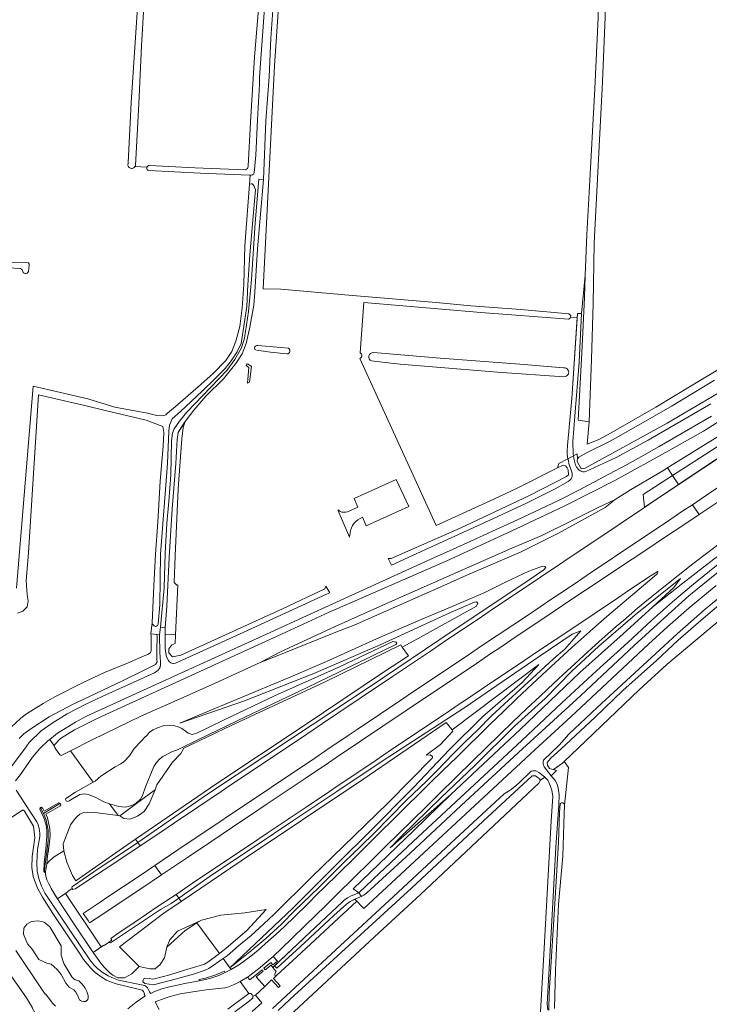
# Model space of a CAD drawing. Header units: metres. Extents: x 209813 to 223847, y 571801 to 587119.
# Tile 407 of 656: x 221261 to 221629, y 578017 to 578542. Entities that reach past the tile are written whole.
import ezdxf

# ---------------------------------------------------------------- set-up
doc = ezdxf.new("R2010")
doc.units = ezdxf.units.M
for name, color, linetype, lineweight in [('B-RO-GR-BOUWLAND_BRAAKLIGGEND-GV', 8, 'Continuous', 0), ('B-RO-GR-GRAS-GV', 8, 'Continuous', 0), ('B-RO-GR-GROENVOORZIENING-GV', 8, 'Continuous', 0), ('B-RO-GW-TALUD_KRUIN-G', 8, 'Continuous', 0), ('B-RO-OG-TERREIN_CULTUURSCHEIDING-GV', 8, 'Continuous', 0), ('B-RO-OG-WATER_GREPPEL-GV', 8, 'Continuous', 0), ('B-RO-OG-WEG-GV', 8, 'Continuous', 0), ('B-RO-VH-ONVERHARD-GV', 8, 'Continuous', 0), ('B-RO-VH-VERHARDING_OPEN-GV', 8, 'Continuous', 0), ('B-RO-VH-VERHARDING_PUIN-GV', 8, 'Continuous', 0), ('B-RO-VH-VERHARDING_TEGEL-GV', 8, 'Continuous', 0)]:
    doc.layers.add(name, color=color, linetype=linetype, lineweight=lineweight)

msp = doc.modelspace()

# ---------------------------------------------------------------- linework, layer by layer
at = {"layer": 'B-RO-GR-BOUWLAND_BRAAKLIGGEND-GV', "flags": 128}
msp.add_lwpolyline([(221441.072, 578072.39), (221440.035, 578073.431), (221437.629, 578072.275), (221435.53, 578070.892), (221428.757, 578064.841), (221411.113, 578048.29), (221398.395, 578036.744), (221397.279, 578037.929), (221396.378, 578037.079), (221398.145, 578034.851), (221397.439, 578033.749), (221397.486, 578032.124), (221398.383, 578032.99), (221409.065, 578042.705)], close=True, dxfattribs=at)
at = {"layer": 'B-RO-GR-GRAS-GV', "flags": 128}
for points in [[(221562.925, 578406.146), (221563.788, 578428.01), (221565.023, 578450.402), (221568.041, 578505.842), (221569.73, 578543.733), (221570.318, 578563.764), (221571.572, 578589.684), (221572.592, 578611.281), (221574.911, 578637.883), (221576.694, 578660.037), (221578.131, 578674.819), (221577.299, 578674.93)], [(221580.864, 578672.314), (221579.768, 578656.239), (221578.373, 578637.823), (221576.445, 578605.868), (221574.611, 578576.489), (221573.52, 578543.926), (221572.023, 578509.433), (221567.684, 578423.312), (221567.16, 578391.032), (221566.205, 578361.429), (221565.539, 578342.517), (221564.894, 578328.102)], [(221436.057, 578648.945), (221432.458, 578648.628), (221425.473, 578647.146), (221411.609, 578641.643), (221405.785, 578639.815), (221405.578, 578639.083), (221404.531, 578631.134), (221404.1, 578630.271), (221403.275, 578630.324), (221402.854, 578623.84), (221403.842, 578623.724), (221404.333, 578616.74), (221401.671, 578583.399), (221397.155, 578517.854), (221391.162, 578399.03), (221400.603, 578398.874), (221438.86, 578395.392), (221483.343, 578391.657), (221501.835, 578389.88), (221528.486, 578387.878), (221554.213, 578385.716), (221555.168, 578384.83), (221554.944, 578383.784)], [(221319.075, 578464.673), (221319.206, 578466.092), (221320.814, 578498.37), (221324.396, 578551.588), (221324.278, 578562.977), (221323.481, 578566.778), (221323.003, 578577.278), (221323.805, 578580.193), (221325.713, 578580.443), (221328.298, 578580.381), (221328.629, 578580.312), (221328.877, 578586.102), (221326.446, 578585.75), (221326.485, 578585.063), (221326.337, 578584.716), (221325.531, 578584.194), (221314.993, 578584.112), (221305.858, 578583.718), (221294.419, 578583.677), (221294.456, 578568.941), (221287.959, 578569.225), (221287.204, 578558.416), (221279.282, 578558.969)], [(221383.134, 578464.41), (221384.477, 578487.807), (221386.626, 578522.628), (221388.361, 578543.915), (221389.873, 578563.659), (221391.306, 578583.713)], [(221394.432, 578583.144), (221389.39, 578514.391)], [(221328.629, 578580.312), (221331.442, 578579.728), (221331.708, 578578.297), (221331.646, 578576.256), (221330.779, 578573.028), (221329.698, 578569.899), (221328.819, 578563.709), (221327.384, 578546.608), (221326.292, 578528.514), (221324.874, 578497.56), (221323.074, 578464.756), (221322.972, 578464.431), (221322.82, 578464.128)], [(221331.304, 578215.044), (221335.967, 578214.486), (221336.407, 578218.507), (221338.33, 578239.43), (221338.899, 578257.853), (221339.787, 578274.065), (221340.957, 578285.511), (221342.017, 578299.698), (221342.236, 578317.851), (221342.8, 578322.002), (221343.758, 578324.228), (221346.6, 578328.409), (221350.541, 578333.238), (221371.834, 578355.407), (221376.122, 578361.325), (221379.565, 578367.523), (221381.229, 578372.642), (221383.31, 578386.833), (221384.878, 578403.966), (221386.873, 578434.098), (221388.944, 578457.426), (221391.302, 578457.217), (221392.662, 578488.507), (221394.45, 578512.075), (221395.3, 578532.574), (221397.533, 578565.209)], [(221388.17, 578489.125), (221387.307, 578470.233), (221386.369, 578460.749)], [(221321.698, 578463.246), (221321.37, 578463.168), (221321.055, 578463.146)], [(221329.234, 578463.902), (221322.82, 578464.128)], [(221384.159, 578459.507), (221383.945, 578459.539), (221357.503, 578460.647), (221330.154, 578462.036)], [(221330.595, 578464.751), (221354.712, 578463.565), (221381.693, 578462.449)], [(221384.159, 578459.507), (221383.934, 578454.724), (221384.729, 578455.028), (221385.277, 578454.915), (221385.531, 578454.775), (221385.746, 578454.519), (221386.318, 578453.692), (221387.084, 578451.771), (221385.449, 578433.631), (221384.053, 578417.149), (221383.067, 578401.158), (221382.52, 578389.605), (221379.371, 578369.81), (221377.232, 578365.308), (221374.161, 578360.524), (221370.863, 578356.461), (221365.095, 578350.642), (221358.564, 578344.386), (221347.108, 578333.576), (221342.662, 578329.644), (221341.211, 578326.309), (221340.905, 578323.046), (221340.249, 578305.899), (221336.516, 578257.432), (221336.024, 578230.514), (221335.112, 578220.093)], [(221259.689, 578239.307), (221268.489, 578347.126), (221297.775, 578340.231), (221312.022, 578335.925), (221329.463, 578332.573), (221334.454, 578331.401), (221337.081, 578331.255), (221338.351, 578331.493), (221339.304, 578331.811), (221340.098, 578332.684), (221344.463, 578336.256), (221356.449, 578346.733), (221364.545, 578353.877), (221371.213, 578360.703), (221374.388, 578365.624), (221376.531, 578371.022), (221378.645, 578378.827), (221379.936, 578388.8), (221380.805, 578401.244), (221381.468, 578421.836), (221383.934, 578454.724)], [(221145.446, 578416.158), (221176.406, 578415.385), (221210.644, 578414.657), (221247.076, 578413.479), (221266.08, 578412.751)], [(221261.379, 578409.85), (221249.355, 578410.543), (221220.778, 578411.402), (221193.272, 578412.277), (221151.817, 578412.507), (221145.327, 578412.89)], [(221266.48, 578411.689), (221266.031, 578408.192)], [(221638.068, 578358.48), (221619.415, 578347.235), (221600.497, 578335.858), (221576.685, 578322.232), (221569.805, 578318.528), (221563.978, 578316.133), (221564.894, 578328.102), (221559.082, 578328.845), (221561.007, 578364.891), (221562.462, 578394.415), (221562.925, 578406.146), (221560.896, 578385.823), (221559.678, 578359.934), (221557.347, 578330.974), (221556.314, 578317.493), (221556.466, 578311.232), (221556.63, 578309.896), (221558.621, 578310.926), (221558.818, 578308.353), (221559.522, 578309.146), (221563.627, 578311.549), (221576.227, 578317.771), (221592.45, 578326.994), (221609.272, 578336.607), (221631.735, 578350.247)], [(221548.082, 578303.515), (221548.74, 578305.812), (221553.536, 578308.295), (221553.19, 578310.769), (221553.162, 578312.519), (221553.459, 578315.359), (221555.677, 578340.487), (221558.613, 578383.595), (221554.944, 578383.784), (221554.842, 578383.309), (221554.01, 578382.753), (221507.153, 578386.43), (221444.823, 578391.764), (221442.845, 578364.749)], [(221558.613, 578383.595), (221558.761, 578385.765), (221560.896, 578385.823)], [(221449.987, 578364.965), (221485.493, 578362.034), (221528.007, 578358.792), (221551.321, 578356.762)], [(221442.696, 578361.865), (221483.444, 578272.825), (221514.213, 578286.808), (221526.626, 578292.633), (221548.082, 578303.515)], [(221551.503, 578352.124), (221516.186, 578354.567), (221481.392, 578357.338), (221464.15, 578358.761), (221459.265, 578359.245), (221448.93, 578360.551)], [(221253.984, 578162.483), (221261.97, 578169.999), (221264.986, 578172.274), (221273.823, 578177.777), (221280.12, 578181.323), (221294.765, 578188.893), (221306.534, 578194.32), (221318.75, 578199.42), (221327.759, 578203.31), (221330.021, 578204.222), (221331.053, 578205.096), (221331.379, 578205.756), (221331.542, 578210.123), (221331.436, 578213.933), (221331.304, 578215.044), (221332.045, 578220.812), (221332.956, 578240.516), (221333.819, 578257.536), (221334.964, 578274.604), (221336.242, 578296.311), (221337.776, 578315.13), (221338.214, 578322.41), (221337.641, 578325.496), (221328.744, 578328.935), (221322.046, 578330.61), (221306.263, 578334.322), (221296.889, 578336.625), (221271.449, 578342.461), (221266.139, 578258.398), (221264.869, 578243.238), (221265.266, 578235.856), (221265.901, 578232.601), (221265.266, 578229.426), (221263.044, 578227.045), (221260.198, 578226.018)], [(221324.311, 578103.762), (221361.575, 578129.484), (221406.873, 578159.482), (221448.181, 578186.95), (221492.535, 578216.771), (221529.061, 578241.162), (221540.887, 578249.133), (221541.89, 578250.415), (221541.422, 578250.878), (221540.348, 578251.02), (221538.745, 578250.626), (221532.78, 578248.487), (221520.639, 578242.65), (221509.374, 578236.969), (221492.019, 578229.536), (221475.433, 578222.634), (221451.643, 578212.366), (221424.961, 578200.251), (221405.96, 578192.083), (221377.026, 578179.989), (221359.087, 578172.54), (221346.655, 578167.322), (221381.187, 578179.291), (221418.108, 578193.772), (221453.56, 578209.139), (221491.122, 578226.356), (221503.925, 578231.89), (221504.987, 578231.971), (221505.318, 578231.756), (221505.628, 578231.293), (221504.825, 578229.699), (221473.375, 578212.319), (221465.326, 578207.927), (221468.682, 578203.177), (221455.396, 578194.628), (221412.508, 578165.826), (221366.552, 578135.251), (221323.09, 578105.423)], [(221642.472, 578228.914), (221620.791, 578210.744), (221606.435, 578198.646), (221591.628, 578185.061), (221559.311, 578154.16), (221551.599, 578146.929), (221553.894, 578143.634), (221551.849, 578123.668), (221551.726, 578119.246), (221550.854, 578096.487), (221548.694, 578070.822), (221546.948, 578035.687), (221546.439, 578015.194)], [(221334.232, 578219.009), (221333.983, 578218.955), (221333.729, 578218.951), (221333.386, 578219.031), (221333.116, 578219.221), (221332.807, 578219.483), (221332.632, 578219.681), (221332.204, 578220.097), (221332.045, 578220.812)], [(221373.46, 578036.894), (221384.028, 578045.376), (221392.578, 578052.508), (221400.974, 578060.202), (221408.012, 578067.371), (221420.854, 578079.777), (221434.253, 578093.124), (221443.201, 578101.829), (221450.341, 578108.671), (221458.71, 578117.302), (221467.604, 578126.229), (221478.222, 578136.385), (221483.742, 578141.897), (221492.409, 578151.015), (221498.507, 578157.106), (221505.736, 578163.964), (221512.611, 578170.817), (221519.841, 578177.67), (221530.231, 578187.229), (221539.084, 578195.257), (221546.135, 578201.815), (221551.998, 578206.891), (221560.612, 578216.521), (221555.868, 578214.879), (221538.886, 578203.24), (221518.613, 578189.388), (221498.749, 578175.769), (221474.921, 578160.173), (221454.6, 578147.075), (221430.39, 578130.971), (221407.49, 578115.65), (221386.287, 578101.407), (221364.225, 578086.653), (221346.143, 578074.059), (221347.468, 578072.257), (221379.458, 578093.936), (221444.244, 578137.241), (221488.78, 578167.744), (221492.013, 578163.716)], [(221538.803, 578010.566), (221540.787, 578044.036), (221544.756, 578115.341), (221545.523, 578128.279), (221545.047, 578131.613), (221544.174, 578134.153), (221542.947, 578136.916), (221541.357, 578138.565), (221539.101, 578136.963), (221538.062, 578135.264), (221474.962, 578075.896), (221452.78, 578055.593), (221397.563, 578004.102)], [(221272.232, 578122.353), (221272.022, 578121.494), (221274.261, 578116.922), (221275.467, 578112.961), (221275.858, 578110.035), (221275.913, 578107.03), (221275.294, 578100.315), (221274.331, 578092.828), (221274.188, 578088.213), (221274.746, 578087.703), (221274.67, 578088.357), (221274.751, 578091.123), (221275.745, 578098.779)], [(221275.868, 578092.405), (221276.266, 578096.593), (221277.329, 578104.089), (221277.549, 578107.246), (221277.459, 578110.922), (221276.104, 578116.883), (221275.305, 578118.866), (221282.675, 578123.124), (221283.307, 578123.866), (221282.858, 578124.658)], [(221274.117, 578119.226), (221275.47, 578115.544), (221276.552, 578110.314), (221276.566, 578104.755), (221275.745, 578098.779)], [(221274.746, 578087.703), (221275.134, 578087.994)], [(221355.883, 578060.808), (221367.849, 578044.527), (221371.526, 578047.339), (221382.529, 578056.752), (221392.825, 578068.048), (221381.349, 578066.145), (221368.665, 578065.014), (221358.271, 578062.346)], [(221355.644, 578061.133), (221345.5, 578056.447), (221341.449, 578051.793), (221339.742, 578047.848), (221349.638, 578056.787), (221355.883, 578060.808)]]:
    msp.add_lwpolyline(points, dxfattribs=at)
at = {"layer": 'B-RO-GR-GRAS-GV'}
for points in [[(221389.39, 578514.391, -0.0079954), (221388.17, 578489.125)], [(221381.693, 578462.449, 0.3866932), (221383.134, 578464.41)], [(221386.369, 578460.749, -0.3164728), (221384.159, 578459.507)], [(221262.878, 578408.748, 0.294246), (221261.379, 578409.85)], [(221266.08, 578412.751, -0.2631999), (221266.48, 578411.689)], [(221266.031, 578408.192, -0.8811269), (221262.878, 578408.748)], [(221442.845, 578364.749, -0.7014829), (221442.696, 578361.865)], [(221448.93, 578360.551, -0.8688085), (221449.987, 578364.965)], [(221551.321, 578356.762, -1.1405645), (221551.503, 578352.124)], [(221335.112, 578220.093, -0.2962061), (221334.232, 578219.009)]]:
    msp.add_lwpolyline(points, format="xyb", dxfattribs=at)
at = {"layer": 'B-RO-GR-GRAS-GV', "flags": 128}
for points in [[(221389.533, 578199.766), (221398.681, 578203.246), (221429.926, 578215.794), (221439.733, 578219.692), (221473.791, 578234.743), (221487.449, 578240.763), (221499.735, 578246.207), (221528.632, 578258.788), (221548.555, 578268.736), (221573.47, 578282.44), (221578.884, 578286.618), (221569.009, 578281.98), (221555.516, 578275.16), (221539.436, 578267.301), (221523.67, 578260.594), (221460.171, 578232.62), (221429.635, 578218.853), (221400.136, 578205.216)], [(221491.157, 578129.321), (221528.219, 578164.002), (221559.935, 578194.425), (221583.074, 578214.993), (221599.001, 578229.322), (221610.171, 578239.745), (221613.647, 578244.552), (221589.535, 578225.155), (221570.044, 578208.469), (221555.751, 578195.096), (221541.43, 578180.556), (221525.191, 578165.799), (221503.979, 578144.8), (221485.864, 578127.449), (221464.935, 578107.045), (221458.793, 578100.9)], [(221478.139, 578150.288), (221480.28, 578150.506), (221481.507, 578149.49), (221481.426, 578148.878), (221457.819, 578124.952), (221439.706, 578107.233), (221416.968, 578085.249), (221396.871, 578065.371), (221391.525, 578060.379), (221384.722, 578054.189), (221378, 578048.56), (221371.947, 578043.276), (221369.843, 578041.815), (221373.46, 578036.894), (221390.366, 578052.859), (221406.92, 578068.606), (221431.331, 578093.103), (221448.109, 578109.606), (221471.377, 578133.017), (221490.467, 578153.303), (221508.256, 578170.841), (221529.185, 578188.966), (221538.216, 578198.718), (221492.013, 578163.716), (221492.324, 578163.119), (221485.67, 578155.95)], [(221333.6, 578131.722), (221331.015, 578130.023), (221314.721, 578117.965), (221316.961, 578116.522), (221320.261, 578116.232), (221324.221, 578117.718), (221327.712, 578120.154), (221330.373, 578124.274)], [(221272.232, 578122.353), (221272.679, 578121.878), (221274.117, 578119.226), (221282.252, 578124.122), (221282.858, 578124.658), (221282.162, 578124.949), (221274.461, 578120.475), (221273.698, 578121.901), (221272.953, 578122.607)], [(221289.408, 578079.151), (221289.193, 578079.889), (221289.48, 578080.19), (221303.747, 578090.003), (221315.695, 578097.815), (221324.311, 578103.762), (221323.09, 578105.423), (221314.458, 578099.499), (221291.233, 578083.301), (221289.567, 578086.179), (221286.44, 578093.236), (221284.919, 578099.329), (221279.825, 578096.099), (221277.366, 578094.077), (221275.868, 578092.405), (221275.134, 578087.994), (221275.12, 578086.421), (221275.89, 578083.882), (221276.82, 578081.694), (221279.536, 578076.697), (221281.44, 578073.679), (221287.091, 578077.377), (221286.99, 578077.527)], [(221358.271, 578062.346), (221355.644, 578061.133), (221355.883, 578060.808)]]:
    msp.add_lwpolyline(points, close=True, dxfattribs=at)
at = {"layer": 'B-RO-GR-GRAS-GV'}
for centre, radius, start, end in [((221321.059, 578465.199), 2.053, 194.8402, 343.77468), ((221330.512, 578463.369), 1.385, 86.56005, 257.83101)]:
    msp.add_arc(centre, radius, start, end, dxfattribs=at)
at = {"layer": 'B-RO-GR-GROENVOORZIENING-GV', "flags": 128}
for points in [[(221923.173, 578505.766), (221885.17, 578481.727), (221828.236, 578446.426), (221777.917, 578413.736), (221713.947, 578371.097), (221652.384, 578331.699), (221607.777, 578304.185), (221606.649, 578303.454)], [(221612.711, 578294.616), (221617.7, 578297.98), (221626.034, 578303.507), (221634.376, 578309.022)], [(221325.662, 578101.924), (221335.581, 578108.585), (221343.904, 578114.132), (221368.788, 578130.887), (221372.947, 578133.664), (221401.995, 578153.187), (221414.465, 578161.525), (221422.756, 578167.116), (221431.044, 578172.711), (221443.49, 578181.083), (221460.102, 578192.221), (221480.849, 578206.169), (221489.124, 578211.785), (221497.455, 578217.316), (221505.756, 578222.891), (221514.046, 578228.485), (221526.534, 578236.793), (221563.892, 578261.882), (221572.185, 578267.469), (221580.508, 578273.013), (221592.795, 578281.259), (221605.213, 578289.672), (221612.711, 578294.616), (221594.51, 578282.6), (221593.777, 578289.294), (221609.44, 578299.386), (221606.649, 578303.454), (221604.321, 578301.944), (221587.096, 578291.767), (221578.884, 578286.618), (221573.47, 578282.44), (221548.555, 578268.736), (221528.632, 578258.788), (221499.735, 578246.207), (221487.449, 578240.763), (221473.791, 578234.743), (221439.733, 578219.692), (221429.926, 578215.794), (221398.681, 578203.246), (221389.533, 578199.766), (221365.531, 578188.733), (221345.399, 578179.602), (221325.983, 578171.075), (221300.444, 578158.685), (221288.392, 578152.631), (221300.602, 578135.926), (221301.587, 578136.492), (221304.544, 578139.013), (221312.281, 578144.145), (221315.351, 578145.738), (221317.125, 578146.864), (221319.97, 578149.942), (221322.435, 578153.814), (221326.299, 578157.924), (221327.919, 578159.713), (221329.39, 578160.931), (221330.655, 578162.469), (221332.604, 578163.8), (221334.754, 578164.821), (221337.92, 578165.893), (221341.382, 578166.131), (221344.04, 578165.893), (221345.805, 578165.351), (221347.775, 578164.514), (221349.527, 578163.311), (221351.215, 578161.936), (221353.344, 578161.374), (221355.771, 578161.986), (221369.979, 578168.878), (221397.17, 578181.907), (221431.853, 578197.332), (221460.387, 578210.918), (221462.085, 578210.625), (221462.424, 578209.978), (221461.934, 578209.36), (221414.309, 578186.101), (221381.795, 578170.703), (221356.704, 578158.699), (221345.813, 578153.381), (221342.421, 578151.973), (221337.632, 578149.646), (221336.158, 578148.415), (221334.33, 578146.371), (221332.931, 578144.323), (221329.693, 578136.346), (221328.47, 578133.469), (221326.915, 578128.814), (221325.687, 578126.734), (221323.664, 578124.892), (221321.174, 578123.517), (221317.85, 578122.554), (221314.19, 578122.893), (221309.176, 578124.353)], [(221635.789, 578294.416), (221627.471, 578288.864), (221620.092, 578283.854), (221623.688, 578278.612), (221633.696, 578285.382)], [(221620.092, 578283.854), (221614.997, 578280.535), (221606.708, 578274.94), (221598.436, 578269.32), (221590.687, 578264.215), (221582.36, 578258.679), (221574.059, 578253.101), (221565.755, 578247.53), (221557.506, 578241.877), (221549.164, 578236.362), (221544.988, 578233.611), (221532.567, 578225.202), (221524.238, 578219.667), (221515.973, 578214.037), (221507.624, 578208.533), (221499.344, 578202.926), (221491.015, 578197.391), (221478.557, 578189.036), (221470.258, 578183.458), (221466.102, 578180.678), (221453.669, 578172.286), (221441.226, 578163.91), (221437.076, 578161.119), (221424.615, 578152.771), (221416.331, 578147.169), (221408.048, 578141.564), (221395.548, 578133.273), (221383.108, 578124.892), (221374.799, 578119.328), (221366.513, 578113.73), (221358.184, 578108.195), (221345.722, 578099.847), (221333.365, 578091.443)], [(221337.034, 578086.451), (221351.287, 578096.056), (221363.751, 578104.4), (221380.353, 578115.554), (221384.486, 578118.367), (221392.799, 578123.927), (221413.543, 578137.878), (221425.973, 578146.274), (221430.143, 578149.035), (221455.026, 578165.791), (221467.49, 578174.138), (221479.922, 578182.531), (221492.391, 578190.87), (221504.832, 578199.25), (221513.116, 578204.849), (221517.3, 578207.587), (221525.605, 578213.158), (221533.904, 578218.737), (221546.368, 578227.082), (221554.648, 578232.69), (221562.989, 578238.205), (221587.945, 578254.856), (221596.268, 578260.399), (221604.595, 578265.936), (221617.12, 578274.189), (221623.688, 578278.612)], [(221634.36, 578263.053), (221628.199, 578258.421), (221620.269, 578252.327), (221612.453, 578246.09), (221605.545, 578240.654), (221602, 578237.722), (221594.674, 578231.831), (221590.828, 578228.637), (221583.209, 578222.157), (221579.427, 578218.885), (221571.897, 578212.297), (221564.47, 578205.6), (221557.102, 578198.836), (221553.385, 578195.491), (221546.07, 578188.673), (221538.789, 578181.813), (221531.555, 578174.908), (221524.301, 578168.026), (221517.137, 578161.048), (221509.967, 578154.077), (221502.766, 578147.138), (221484.939, 578129.609), (221477.848, 578122.558), (221470.698, 578115.567), (221463.56, 578108.562), (221456.437, 578101.543), (221449.292, 578094.548), (221438.599, 578084.029), (221431.483, 578077.003), (221424.355, 578069.989), (221413.636, 578059.496), (221406.482, 578052.508), (221401.074, 578047.311), (221396.569, 578042.937), (221398.844, 578040.4), (221396.362, 578038.431), (221395.299, 578039.77), (221391.503, 578036.759), (221392.201, 578035.879), (221395.349, 578038.376), (221396.378, 578037.079), (221416.306, 578055.858), (221433.208, 578071.872), (221434.41, 578072.978), (221436.094, 578074.227), (221438.116, 578075.226), (221442.109, 578076.825)], [(221313.776, 578118.095), (221314.721, 578117.965), (221331.015, 578130.023), (221333.6, 578131.722), (221334.564, 578134.459), (221342.885, 578146.586), (221347.203, 578151.11), (221348.941, 578154.091), (221374.049, 578166.024), (221424.257, 578189.465), (221464.56, 578209.082), (221465.326, 578207.927), (221473.375, 578212.319), (221504.825, 578229.699), (221505.628, 578231.293), (221505.318, 578231.756), (221504.987, 578231.971), (221503.925, 578231.89), (221491.122, 578226.356), (221453.56, 578209.139), (221418.108, 578193.772), (221381.187, 578179.291), (221346.655, 578167.322), (221359.087, 578172.54), (221377.026, 578179.989), (221405.96, 578192.083), (221424.961, 578200.251), (221451.643, 578212.366), (221475.433, 578222.634), (221492.019, 578229.536), (221509.374, 578236.969), (221520.639, 578242.65), (221532.78, 578248.487), (221538.745, 578250.626), (221540.348, 578251.02), (221541.422, 578250.878), (221541.89, 578250.415), (221540.887, 578249.133), (221529.061, 578241.162), (221492.535, 578216.771), (221448.181, 578186.95), (221406.873, 578159.482), (221361.575, 578129.484), (221324.311, 578103.762)], [(221374.1, 578036.024), (221378.509, 578038.724), (221384.568, 578043.147), (221388.437, 578046.314), (221392.19, 578049.612), (221399.637, 578056.291), (221406.919, 578063.145), (221415.839, 578071.907), (221419.333, 578075.484), (221430.057, 578085.973), (221440.745, 578096.497), (221451.427, 578107.027), (221462.117, 578117.548), (221479.923, 578135.098), (221487.016, 578142.145), (221494.177, 578149.125), (221512.096, 578166.556), (221519.289, 578173.503), (221526.497, 578180.433), (221537.35, 578190.787), (221544.633, 578197.631), (221555.714, 578207.742), (221566.925, 578217.705), (221574.481, 578224.255), (221585.884, 578233.997), (221597.375, 578243.639), (221601.295, 578247.01), (221601.476, 578247.303), (221601.583, 578247.762), (221601.546, 578248.028), (221601.435, 578248.148), (221601.259, 578248.127), (221596.683, 578245.175), (221584.217, 578236.833), (221580.086, 578234.016), (221567.605, 578225.695), (221555.129, 578217.368), (221538.525, 578206.218), (221530.229, 578200.635), (221521.907, 578195.091), (221513.612, 578189.505), (221505.312, 578183.927), (221492.852, 578175.575), (221488.715, 578172.767), (221459.659, 578153.255), (221451.361, 578147.675), (221438.913, 578139.305), (221430.619, 578133.718), (221426.461, 578130.942), (221414.019, 578122.562), (221393.261, 578108.63), (221384.952, 578103.066), (221376.635, 578097.514), (221368.339, 578091.93), (221355.886, 578083.57), (221344.696, 578076.027)], [(221491.157, 578129.321), (221458.793, 578100.9), (221464.935, 578107.045), (221485.864, 578127.449), (221503.979, 578144.8), (221525.191, 578165.799), (221541.43, 578180.556), (221555.751, 578195.096), (221570.044, 578208.469), (221589.535, 578225.155), (221613.647, 578244.552), (221610.171, 578239.745), (221599.001, 578229.322)], [(221288.392, 578152.631), (221283.507, 578150.177), (221282.7, 578150.477), (221280.64, 578153.395), (221280.039, 578154.317), (221279.84, 578155.147), (221277.39, 578158.714), (221276.621, 578158.095), (221272.152, 578153.913), (221268.185, 578149.203), (221261.841, 578139.999), (221259.2, 578136.548)], [(221259.411, 578131.604), (221264.512, 578123.948), (221270.58, 578114.7), (221271.256, 578113.07), (221271.719, 578111.436), (221272, 578109.892), (221272.098, 578108.545), (221272.076, 578106.982), (221271.299, 578101.918), (221270.842, 578100.061), (221270.437, 578092.895), (221270.649, 578088.365), (221271.483, 578084.476), (221273.035, 578080.383), (221274.975, 578076.431), (221277.706, 578072.171), (221298.838, 578041.128), (221301.143, 578038.281), (221302.853, 578036.595), (221305.873, 578034.192), (221308.496, 578032.614), (221310.409, 578031.663), (221314.099, 578030.375), (221324.443, 578028.15), (221328.077, 578027.421), (221328.57, 578027.183), (221329.041, 578026.784), (221329.432, 578026.183), (221330.503, 578024.107), (221330.891, 578023.49), (221331.333, 578023.2), (221332.951, 578024.031), (221337.105, 578025.623), (221341.279, 578026.805), (221349.489, 578028.594), (221357.091, 578029.891), (221356.982, 578030.647), (221360.343, 578031.364), (221365.978, 578033.128), (221369.697, 578034.73), (221370.617, 578035.057), (221370.928, 578034.398), (221374.1, 578036.024), (221369.843, 578041.815), (221362.231, 578036.568), (221360.277, 578035.633), (221354.034, 578033.524), (221342.372, 578030.38), (221332.673, 578027.818), (221328.046, 578028.537), (221327.05, 578029.481), (221327.247, 578030.315), (221327.675, 578031.448), (221330.483, 578031.241), (221332.249, 578030.916), (221333.231, 578030.99), (221341.474, 578033.1), (221348.671, 578035.466), (221357.611, 578038.073), (221359.828, 578038.904), (221361.686, 578039.866), (221367.849, 578044.527), (221355.883, 578060.808), (221349.638, 578056.787), (221339.742, 578047.848), (221338.597, 578042.246), (221336.208, 578038.658), (221333.616, 578036.367), (221330.787, 578036.279), (221325.01, 578037.644)], [(221300.509, 578045.138), (221290.131, 578060.727), (221281.44, 578073.679), (221278.131, 578079.193), (221276.82, 578081.694), (221275.89, 578083.882), (221275.12, 578086.421), (221275.134, 578087.994), (221274.746, 578087.703), (221274.188, 578088.213), (221274.331, 578092.828), (221275.294, 578100.315), (221275.913, 578107.03), (221275.858, 578110.035), (221275.467, 578112.961), (221274.261, 578116.922), (221272.022, 578121.494), (221272.232, 578122.353), (221272.953, 578122.607), (221273.698, 578121.901), (221274.461, 578120.475), (221282.162, 578124.949), (221282.858, 578124.658), (221283.307, 578123.866), (221282.675, 578123.124), (221275.305, 578118.866), (221276.104, 578116.883), (221277.459, 578110.922), (221277.549, 578107.246), (221276.777, 578099.362), (221276.266, 578096.593), (221275.868, 578092.405), (221277.366, 578094.077), (221279.825, 578096.099), (221284.919, 578099.329), (221284.618, 578102.923), (221288.386, 578113.127), (221290.322, 578115.767), (221291.883, 578117.389), (221293.512, 578118.75), (221295.106, 578119.535), (221297.358, 578119.928), (221301.475, 578119.782), (221313.776, 578118.095), (221309.176, 578124.353), (221306.307, 578125.34), (221302.006, 578127.636), (221298.111, 578129.311), (221295.948, 578129.682), (221293.448, 578129.34), (221287.656, 578125.895), (221286.884, 578125.652), (221286.177, 578125.941), (221285.828, 578126.629), (221285.923, 578127.219), (221291.09, 578130.522), (221300.602, 578135.926)], [(221308.698, 578050.361), (221306.359, 578048.788), (221306.205, 578049.016), (221300.509, 578045.138), (221304.628, 578039.399), (221306.658, 578037.062), (221309.48, 578034.246), (221311.091, 578032.98), (221313.752, 578031.563), (221317.294, 578031.589), (221321.062, 578033.611), (221325.01, 578037.644), (221314.562, 578048.04), (221338.281, 578066.031), (221347.468, 578072.257), (221346.143, 578074.059)], [(221385.703, 578021.688), (221385.745, 578020.739), (221382.239, 578017.978), (221376.019, 578013.375)], [(221385.334, 578013.676), (221390.481, 578018.292), (221387.061, 578022.284)]]:
    msp.add_lwpolyline(points, dxfattribs=at)
for points in [[(221620.511, 578241.441), (221631.967, 578250.7), (221639.037, 578256.233), (221637.206, 578258.902), (221631.435, 578254.865), (221614.852, 578241.998), (221599.001, 578229.322), (221583.074, 578214.993), (221559.935, 578194.425), (221528.219, 578164.002), (221491.157, 578129.321), (221471.512, 578110.121), (221439.236, 578079.091), (221442.109, 578076.825), (221453.117, 578087.322), (221471.196, 578104.241), (221529.062, 578158.105), (221550.454, 578178.273), (221568.892, 578195.219), (221585.532, 578210.398), (221598.15, 578222.162), (221609.489, 578232.084)], [(221324.311, 578103.762), (221315.695, 578097.815), (221303.747, 578090.003), (221289.48, 578080.19), (221289.193, 578079.889), (221289.408, 578079.151), (221289.774, 578078.561), (221290.949, 578078.995), (221293.933, 578080.93), (221302.308, 578086.395), (221306.486, 578089.14), (221318.972, 578097.442), (221325.662, 578101.924)], [(221333.365, 578091.443), (221325.016, 578085.837), (221316.735, 578080.231), (221308.432, 578074.658), (221304.289, 578071.859), (221295.282, 578065.828), (221297.92, 578062.029), (221298.625, 578060.792), (221305.604, 578065.427), (221313.947, 578070.941), (221326.404, 578079.297), (221337.034, 578086.451)], [(221308.698, 578050.361), (221309.855, 578050.194), (221336.396, 578067.967), (221342.064, 578071.218), (221346.143, 578074.059), (221344.696, 578076.027), (221335.102, 578069.675), (221322.671, 578061.281), (221314.383, 578055.685), (221309.905, 578052.56), (221310.569, 578051.621)], [(221382.877, 578031.966), (221378.844, 578029.568), (221383.58, 578023.127), (221384.533, 578023.237), (221385.293, 578022.516), (221385.703, 578021.688), (221387.061, 578022.284), (221391.991, 578026.968), (221387.406, 578032.076), (221391.207, 578035.146), (221390.635, 578035.854), (221384.039, 578030.527)]]:
    msp.add_lwpolyline(points, close=True, dxfattribs=at)
at = {"layer": 'B-RO-GW-TALUD_KRUIN-G', "flags": 128}
for points in [[(221389.533, 578199.766), (221398.681, 578203.246), (221429.926, 578215.794), (221439.733, 578219.692), (221473.791, 578234.743), (221487.449, 578240.763), (221499.735, 578246.207), (221528.632, 578258.788), (221548.555, 578268.736), (221573.47, 578282.44), (221578.884, 578286.618)], [(221324.311, 578103.762), (221361.575, 578129.484), (221406.873, 578159.482), (221448.181, 578186.95), (221492.535, 578216.771), (221529.061, 578241.162), (221540.887, 578249.133), (221541.89, 578250.415), (221541.422, 578250.878), (221540.348, 578251.02), (221538.745, 578250.626), (221532.78, 578248.487), (221520.639, 578242.65), (221509.374, 578236.969), (221492.019, 578229.536), (221475.433, 578222.634), (221451.643, 578212.366), (221424.961, 578200.251), (221405.96, 578192.083), (221377.026, 578179.989), (221359.087, 578172.54), (221346.655, 578167.322)], [(221599.001, 578229.322), (221610.171, 578239.745), (221613.647, 578244.552), (221589.535, 578225.155), (221570.044, 578208.469), (221555.751, 578195.096), (221541.43, 578180.556), (221525.191, 578165.799), (221503.979, 578144.8), (221485.864, 578127.449), (221464.935, 578107.045), (221458.793, 578100.9)], [(221373.46, 578036.894), (221384.028, 578045.376), (221392.578, 578052.508), (221400.974, 578060.202), (221408.012, 578067.371), (221420.854, 578079.777), (221434.253, 578093.124), (221443.201, 578101.829), (221450.341, 578108.671), (221458.71, 578117.302), (221467.604, 578126.229), (221478.222, 578136.385), (221483.742, 578141.897), (221492.409, 578151.015), (221498.507, 578157.106), (221505.736, 578163.964), (221512.611, 578170.817), (221519.841, 578177.67), (221530.231, 578187.229), (221539.084, 578195.257), (221546.135, 578201.815), (221551.998, 578206.891), (221560.612, 578216.521), (221555.868, 578214.879), (221538.886, 578203.24), (221518.613, 578189.388), (221498.749, 578175.769), (221474.921, 578160.173), (221454.6, 578147.075), (221430.39, 578130.971), (221407.49, 578115.65), (221386.287, 578101.407), (221364.225, 578086.653), (221346.143, 578074.059)], [(221285.756, 578076.448), (221287.091, 578077.377), (221286.99, 578077.527), (221289.408, 578079.151), (221289.193, 578079.889), (221289.48, 578080.19), (221303.747, 578090.003), (221315.695, 578097.815), (221324.311, 578103.762)], [(221304.812, 578048.036), (221285.756, 578076.448)], [(221346.143, 578074.059), (221342.064, 578071.218), (221336.396, 578067.967), (221309.855, 578050.194), (221308.698, 578050.361), (221306.359, 578048.788), (221306.205, 578049.016), (221304.812, 578048.036)]]:
    msp.add_lwpolyline(points, dxfattribs=at)
at = {"layer": 'B-RO-OG-TERREIN_CULTUURSCHEIDING-GV', "flags": 128}
for points in [[(221349.569, 578328.186), (221347.466, 578325.022), (221345.93, 578322.417), (221345.26, 578318.544), (221344.555, 578305.864), (221342.639, 578281.63), (221341.068, 578255.642), (221339.723, 578229.827), (221338.973, 578218.175), (221338.946, 578214.685), (221341.94, 578214.785), (221344.427, 578214.474), (221345.587, 578241.082), (221345.146, 578241.008), (221343.784, 578242.294), (221344.212, 578256.511), (221345.926, 578292.381), (221347.721, 578319.002), (221348.503, 578325.038)], [(221278.208, 578038.863), (221275.761, 578039.448), (221271.612, 578041.256), (221267.995, 578046.838), (221265.495, 578049.602), (221263.421, 578054.866), (221263.648, 578058.045), (221265.229, 578060.182), (221267.623, 578061.671), (221271.24, 578061.936), (221274.378, 578061.245), (221277.41, 578058.8), (221283.531, 578048.679), (221283.531, 578043.629), (221284.861, 578039.269), (221289.239, 578032.052), (221290.321, 578030.843), (221290.924, 578030.466), (221292.814, 578029.882), (221294.615, 578028.113), (221296.294, 578026.006), (221297.133, 578024.182), (221297.647, 578022.719), (221297.806, 578021.862), (221297.81, 578020.882), (221297.635, 578019.92), (221297.232, 578019.431), (221296.521, 578018.943), (221295.599, 578018.961), (221294.563, 578019.131), (221293.811, 578019.411), (221293.279, 578019.806), (221292.897, 578020.578), (221292.539, 578021.531), (221291.25, 578023.987), (221290.154, 578025.067), (221287.822, 578026.626), (221286.036, 578028.627), (221283.385, 578033.283), (221281.359, 578036.028)]]:
    msp.add_lwpolyline(points, close=True, dxfattribs=at)
for points in [[(221338.946, 578214.685), (221338.926, 578207.228), (221339.538, 578203.509), (221340.025, 578202.004), (221340.627, 578200.836), (221341.125, 578200.146), (221341.979, 578199.495), (221342.92, 578199.136), (221343.369, 578199.121), (221344.473, 578199.265), (221357.364, 578205.188), (221380.825, 578215.829), (221424.891, 578236.065), (221426.628, 578236.913), (221424.622, 578240.421), (221424.092, 578238.895), (221401.429, 578228.304), (221373.079, 578215.369), (221347.188, 578203.611), (221342.822, 578202.773), (221340.881, 578204.901), (221340.882, 578207.045), (221342.509, 578209.064), (221344.233, 578209.878), (221344.427, 578214.474)], [(221551.849, 578123.668), (221553.894, 578143.634), (221551.599, 578146.929), (221550.708, 578146.093), (221545.894, 578142.56), (221547.639, 578142.079), (221544.724, 578139.309), (221546.86, 578136.774), (221547.758, 578135.128), (221548.452, 578132.922), (221548.982, 578129.175), (221548.762, 578123.875), (221547.241, 578101.218), (221545.457, 578068.3), (221542.573, 578017.624), (221542.86, 578014.26)], [(221318.927, 578014.964), (221323.535, 578018.598), (221328.094, 578021.718), (221328.251, 578021.95), (221327.763, 578022.911), (221327.961, 578023.017), (221327.282, 578024.282), (221327.019, 578024.617), (221326.602, 578024.92), (221325.973, 578025.142), (221323.761, 578025.616), (221312.786, 578028.263), (221309.721, 578029.332), (221307.662, 578030.296), (221305.288, 578031.676), (221301.67, 578034.398), (221299.336, 578036.616), (221295.361, 578041.332), (221293.515, 578044.122), (221278.941, 578065.912), (221273.501, 578074.511), (221270.876, 578079.278), (221268.569, 578085.602), (221267.92, 578090.322), (221268.013, 578096.194), (221269.5, 578106.14), (221268.734, 578112.39), (221263.878, 578120.454), (221263.735, 578120.626), (221263.559, 578120.765), (221263.36, 578120.866), (221263.144, 578120.926), (221262.921, 578120.943), (221262.699, 578120.916), (221262.503, 578120.853), (221234.783, 578102.219)], [(221543.395, 578014.298), (221543.679, 578023.292), (221546.71, 578071.014), (221548.545, 578103.961), (221549.229, 578119.761), (221549.52, 578124.348)], [(221259.364, 578046.044), (221272.609, 578026.149), (221275.009, 578022.829), (221275.191, 578022.961), (221279.071, 578017.879), (221280.488, 578016.501)], [(221260.916, 577971.803), (221262.111, 577969.714), (221262.284, 577969.858), (221262.879, 577969.183), (221263.09, 577969.153), (221263.291, 577969.305), (221264.15, 577970.484), (221265.661, 577973.081), (221266.45, 577975.645), (221266.755, 577978.646), (221266.693, 577984.55), (221266.933, 577987.493), (221267.587, 577990.636), (221268.939, 577994.211), (221271.197, 577998.481), (221271.953, 578001.145), (221272.273, 578004.332), (221271.963, 578007.075), (221271.168, 578009.59), (221269.672, 578012.64), (221267.945, 578015.488), (221268.137, 578015.605), (221264.904, 578020.936), (221255.411, 578034.651)]]:
    msp.add_lwpolyline(points, dxfattribs=at)
at = {"layer": 'B-RO-OG-TERREIN_CULTUURSCHEIDING-GV'}
msp.add_lwpolyline([(221549.52, 578124.348, -0.7307933), (221551.849, 578123.668)], format="xyb", dxfattribs=at)
at = {"layer": 'B-RO-OG-WATER_GREPPEL-GV'}
for points in [[(221388.239, 578368.684, 0.803029), (221387.041, 578366.463)], [(221403.798, 578364.299, 0.8021838), (221404.594, 578367.286)]]:
    msp.add_lwpolyline(points, format="xyb", dxfattribs=at)
at = {"layer": 'B-RO-OG-WATER_GREPPEL-GV', "flags": 128}
for points in [[(221404.594, 578367.286), (221388.239, 578368.684)], [(221387.563, 578366.211), (221395.05, 578365.119), (221403.798, 578364.299)], [(221546.439, 578015.194), (221546.948, 578035.687), (221548.694, 578070.822), (221550.854, 578096.487), (221551.726, 578119.246), (221551.849, 578123.668)]]:
    msp.add_lwpolyline(points, dxfattribs=at)
msp.add_lwpolyline([(221443.668, 578074.974), (221442.109, 578076.825), (221438.116, 578075.226), (221436.094, 578074.227), (221434.41, 578072.978), (221433.208, 578071.872), (221416.306, 578055.858), (221397.279, 578037.929), (221398.395, 578036.744), (221411.113, 578048.29), (221428.757, 578064.841), (221435.53, 578070.892), (221437.629, 578072.275), (221442.158, 578074.412)], close=True, dxfattribs=at)
at = {"layer": 'B-RO-OG-WEG-GV', "flags": 128}
for points in [[(221633.821, 578343.251), (221606.556, 578327.402), (221562.929, 578303.371), (221561.141, 578303.059), (221560.517, 578303.308), (221558.747, 578306.469), (221558.595, 578307.016), (221558.533, 578307.637), (221558.818, 578308.353), (221558.621, 578310.926), (221556.63, 578309.896), (221556.896, 578307.728), (221557.725, 578304.902), (221558.451, 578303.674), (221559.28, 578302.581), (221560.222, 578301.882), (221561.534, 578301.4), (221562.507, 578301.373), (221563.223, 578301.604), (221579.285, 578309.061), (221596.482, 578318.278), (221598.535, 578319.439), (221629.84, 578337.652)], [(221630.155, 578331.044), (221602.368, 578314.853), (221594.207, 578310.196), (221585.236, 578305.345), (221575.891, 578300.234), (221559.034, 578291.464), (221549.985, 578286.877), (221538.558, 578281.335), (221524.84, 578274.887), (221513.504, 578269.801), (221501.832, 578264.457), (221492.379, 578260.21), (221482.548, 578255.632), (221469.11, 578249.623), (221459.12, 578244.947), (221442.43, 578237.389), (221414.356, 578224.598), (221394.877, 578215.681), (221345.705, 578193.359), (221297.014, 578170.999), (221291.117, 578167.855), (221281.492, 578162.017), (221277.39, 578158.714), (221279.819, 578155.178), (221279.788, 578155.671), (221283.145, 578159.131), (221290.628, 578163.838), (221303.098, 578170.023), (221400.865, 578214.741), (221426.317, 578226.494), (221489.158, 578254.001), (221525.675, 578270.821), (221552.359, 578283.349), (221579.094, 578297.001), (221607.214, 578312.607), (221625.947, 578323.127), (221650.543, 578338.526)], [(221640.498, 578253.32), (221618.175, 578235.328), (221605.13, 578223.591), (221588.968, 578208.735), (221560.459, 578182.119), (221527.275, 578151.729), (221496.676, 578123.42), (221469.557, 578098.076), (221446.208, 578076.677), (221444.854, 578075.586), (221443.824, 578075.032), (221442.158, 578074.412), (221440.035, 578073.431), (221444.86, 578068.587), (221536.058, 578153.133), (221555.168, 578170.785), (221596.638, 578209.42), (221606.726, 578218.659), (221618.319, 578228.844), (221632.664, 578240.729)], [(221638.459, 578237.719), (221626.886, 578228.133), (221611.827, 578214.969), (221602.596, 578206.507), (221569.292, 578175.681), (221554.206, 578161.507), (221549.06, 578155.675), (221540.701, 578147.594), (221540.409, 578146.75), (221540.375, 578145.444), (221540.971, 578144.111), (221544.724, 578139.309), (221547.639, 578142.079), (221543.776, 578143.144), (221542.725, 578145.025), (221542.519, 578146.445), (221544.511, 578148.617), (221549.85, 578153.51), (221568.192, 578170.528), (221582.934, 578184.751), (221600.861, 578200.836), (221612.442, 578211.677), (221624.553, 578222.153), (221635.338, 578231.352)], [(221256.311, 578143.339), (221263.903, 578153.504), (221266.496, 578157.048), (221272.808, 578163.18), (221278.589, 578167.296), (221286.74, 578172.315), (221296.269, 578177.362), (221305.309, 578181.653), (221333.203, 578194.241), (221334.487, 578195.024), (221335.154, 578195.592), (221335.739, 578196.339), (221336.215, 578197.243), (221336.444, 578198.419), (221336.448, 578200.072), (221336.022, 578204.968), (221335.949, 578214.32), (221335.967, 578214.486), (221334.494, 578214.647), (221334.74, 578213.598), (221334.547, 578206.259), (221334.531, 578201.247), (221334.62, 578200.003), (221333.712, 578198.552), (221328.046, 578195.702), (221316.14, 578189.872), (221302.025, 578183.215), (221289.586, 578177.303), (221277.121, 578170.643), (221267.325, 578164.406), (221263.595, 578161.662), (221261.036, 578159.199)], [(221399.207, 578014.073), (221405.602, 578020.12), (221470.288, 578079.447), (221508.394, 578115.129), (221534.651, 578139.308), (221536.373, 578139.222), (221538.246, 578137.795), (221539.101, 578136.963), (221541.357, 578138.565), (221538.502, 578140.94), (221536.577, 578141.89), (221534.864, 578141.959), (221534.064, 578141.764), (221527.433, 578135.319), (221523.368, 578132.029), (221519.745, 578129.748), (221493.789, 578105.6), (221460.71, 578074.978), (221429.993, 578046.41), (221396.145, 578015.14)], [(221372.273, 578014.896), (221383.58, 578023.127), (221378.844, 578029.568), (221375.4, 578027.743), (221371.743, 578026.362), (221370.676, 578026.142), (221360.736, 578025.174), (221355.921, 578024.491), (221346.947, 578022.934), (221341.611, 578021.658), (221338.299, 578020.606), (221333.614, 578018.732), (221335.667, 578014.721)]]:
    msp.add_lwpolyline(points, dxfattribs=at)
msp.add_lwpolyline([(221553.536, 578308.295), (221548.74, 578305.812), (221548.082, 578303.515), (221551.053, 578304.849), (221552.422, 578304.657), (221553.214, 578303.595), (221553.754, 578302.486), (221554.013, 578299.8), (221552.824, 578298.893), (221533.088, 578288.69), (221496.263, 578271.372), (221459.392, 578255.141), (221457.878, 578255.176), (221459.521, 578251.612), (221473.137, 578257.874), (221511.631, 578275.374), (221531.166, 578284.511), (221546.916, 578292.339), (221553.844, 578296.174), (221554.745, 578296.913), (221555.44, 578297.612), (221555.781, 578298.364), (221555.918, 578299.311), (221555.891, 578300.618), (221554.219, 578305.862), (221553.925, 578307.244)], close=True, dxfattribs=at)
at = {"layer": 'B-RO-VH-ONVERHARD-GV', "flags": 128}
for points in [[(221382.85, 578348.614), (221383.908, 578349.27), (221384.932, 578357.631), (221383.246, 578358.813), (221382.677, 578358.882), (221382.101, 578358.014), (221383.597, 578357.074)], [(221612.661, 578294.689), (221609.44, 578299.386), (221593.777, 578289.294), (221594.51, 578282.6)]]:
    msp.add_lwpolyline(points, close=True, dxfattribs=at)
msp.add_lwpolyline([(221612.661, 578294.689), (221645.869, 578316.831), (221633.204, 578314.696), (221609.44, 578299.386)], dxfattribs=at)
at = {"layer": 'B-RO-VH-VERHARDING_OPEN-GV', "flags": 128}
for points in [[(221444.184, 578277.133), (221446.152, 578272.611), (221468.842, 578282.815), (221462.114, 578297.36), (221450.627, 578292.072), (221439.686, 578287.08), (221441.718, 578282.563), (221436.148, 578280.072)], [(221432.175, 578280.211), (221431.071, 578281.045), (221431.083, 578280.513), (221437.249, 578266.574), (221437.496, 578268.741)]]:
    msp.add_lwpolyline(points, dxfattribs=at)
at = {"layer": 'B-RO-VH-VERHARDING_OPEN-GV'}
for points in [[(221436.148, 578280.072, -0.1668923), (221432.175, 578280.211)], [(221437.496, 578268.741, -0.2919141), (221444.184, 578277.133)]]:
    msp.add_lwpolyline(points, format="xyb", dxfattribs=at)
at = {"layer": 'B-RO-VH-VERHARDING_OPEN-GV', "flags": 128}
for points in [[(221304.812, 578048.036), (221285.756, 578076.448), (221281.44, 578073.679), (221290.131, 578060.727), (221300.509, 578045.138)], [(221370.928, 578034.398), (221370.617, 578035.057), (221369.697, 578034.73), (221365.978, 578033.128), (221360.343, 578031.364), (221356.982, 578030.647), (221357.091, 578029.891), (221362.806, 578031.181), (221367.531, 578032.803)]]:
    msp.add_lwpolyline(points, close=True, dxfattribs=at)
at = {"layer": 'B-RO-VH-VERHARDING_PUIN-GV', "flags": 128}
for points in [[(221349.569, 578328.186), (221354.247, 578334.246), (221360.542, 578341.684), (221370.005, 578351.011), (221376.56, 578359.092), (221380.032, 578364.36), (221382.12, 578369.789), (221383.991, 578378.531), (221386.234, 578390.223), (221386.767, 578397.271), (221388.21, 578420.27), (221391.302, 578457.217), (221388.944, 578457.426), (221386.873, 578434.098), (221384.878, 578403.966), (221383.31, 578386.833), (221381.229, 578372.642), (221379.565, 578367.523), (221376.122, 578361.325), (221371.834, 578355.407), (221350.541, 578333.238), (221346.6, 578328.409), (221343.758, 578324.228), (221342.8, 578322.002), (221342.236, 578317.851), (221342.017, 578299.698), (221340.957, 578285.511), (221339.787, 578274.065), (221338.899, 578257.853), (221338.33, 578239.43), (221336.407, 578218.507), (221338.973, 578218.175), (221339.723, 578229.827), (221341.068, 578255.642), (221342.639, 578281.63), (221344.555, 578305.864), (221345.26, 578318.544), (221345.93, 578322.417), (221348.991, 578327.371)], [(221553.536, 578308.295), (221556.63, 578309.896), (221556.466, 578311.232), (221556.314, 578317.493), (221557.347, 578330.974), (221559.678, 578359.934), (221560.896, 578385.823), (221558.761, 578385.765), (221555.677, 578340.487), (221553.459, 578315.359), (221553.162, 578312.519), (221553.19, 578310.769)]]:
    msp.add_lwpolyline(points, close=True, dxfattribs=at)
at = {"layer": 'B-RO-VH-VERHARDING_TEGEL-GV', "flags": 128}
msp.add_lwpolyline([(221396.378, 578037.079), (221395.349, 578038.376), (221392.201, 578035.879), (221391.503, 578036.759), (221395.299, 578039.77), (221396.362, 578038.431), (221398.844, 578040.4), (221396.569, 578042.937), (221388.661, 578036.404), (221384.992, 578033.423), (221383.892, 578032.574), (221382.877, 578031.966), (221384.039, 578030.527), (221390.635, 578035.854), (221391.207, 578035.146), (221387.406, 578032.076), (221391.991, 578026.968), (221395.675, 578030.441), (221399.384, 578026.415), (221400.255, 578027.271), (221396.589, 578031.257), (221397.486, 578032.124), (221397.439, 578033.749), (221398.145, 578034.851)], close=True, dxfattribs=at)

doc.saveas('drawing.dxf')
